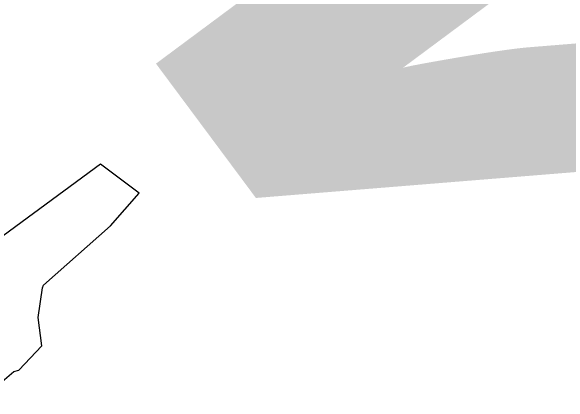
# Model space of a CAD drawing. Extents: x 1581789 to 1622364, y 1043167 to 1103486.
# Drawn here: x 1611148.805 to 1611151.27, y 1094574.363 to 1094576.096 of the extents above; entities that cross this region are included whole.
import ezdxf

# ---------------------------------------------------------------- set-up
doc = ezdxf.new("R2010")
doc.units = 0
doc.layers.add('RD_PD_PatLn2', color=7, linetype='Continuous')

msp = doc.modelspace()

# ---------------------------------------------------------------- linework, layer by layer
at = {"layer": 'RD_PD_PatLn2'}
for p, q in [((1611149.3701, 1094575.2906), (1611149.2001, 1094575.418)), ((1611149.2438, 1094575.1465), (1611149.3701, 1094575.2906)), ((1611148.9478, 1094574.8836), (1611149.2438, 1094575.1465)), ((1611148.924, 1094574.7397), (1611148.944, 1094574.8709)), ((1611148.944, 1094574.8709), (1611148.9478, 1094574.8836)), ((1611148.9397, 1094574.6151), (1611148.924, 1094574.7397)), ((1611148.8381, 1094574.5072), (1611148.9397, 1094574.6151)), ((1611148.7131, 1094574.4143), (1611148.817, 1094574.5015)), ((1611148.817, 1094574.5015), (1611148.8381, 1094574.5072))]:
    msp.add_line(p, q, dxfattribs=at)
msp.add_lwpolyline([(1611149.2001, 1094575.418), (1611148.7404, 1094575.0817), (1611148.2859, 1094574.7393), (1611148.2335, 1094574.6841), (1611148.1961, 1094574.6181), (1611148.1746, 1094574.546), (1611148.1691, 1094574.4734), (1611148.1315, 1094574.5269), (1611148.1141, 1094574.5866), (1611148.0838, 1094574.5055), (1611148.092, 1094574.4202), (1611148.059, 1094574.431), (1611148.0318, 1094574.5151), (1611148.004, 1094574.4541), (1611147.9988, 1094574.3863), (1611147.9677, 1094574.4259), (1611147.953, 1094574.4731), (1611147.9157, 1094574.4271), (1611147.9058, 1094574.3628)], dxfattribs=at)

# ---------------------------------------------------------------- texts
msp.add_text('4', height=6, rotation=126.6256, dxfattribs=at).set_placement((1611156.3192, 1094576.6729))

doc.saveas('drawing.dxf')
